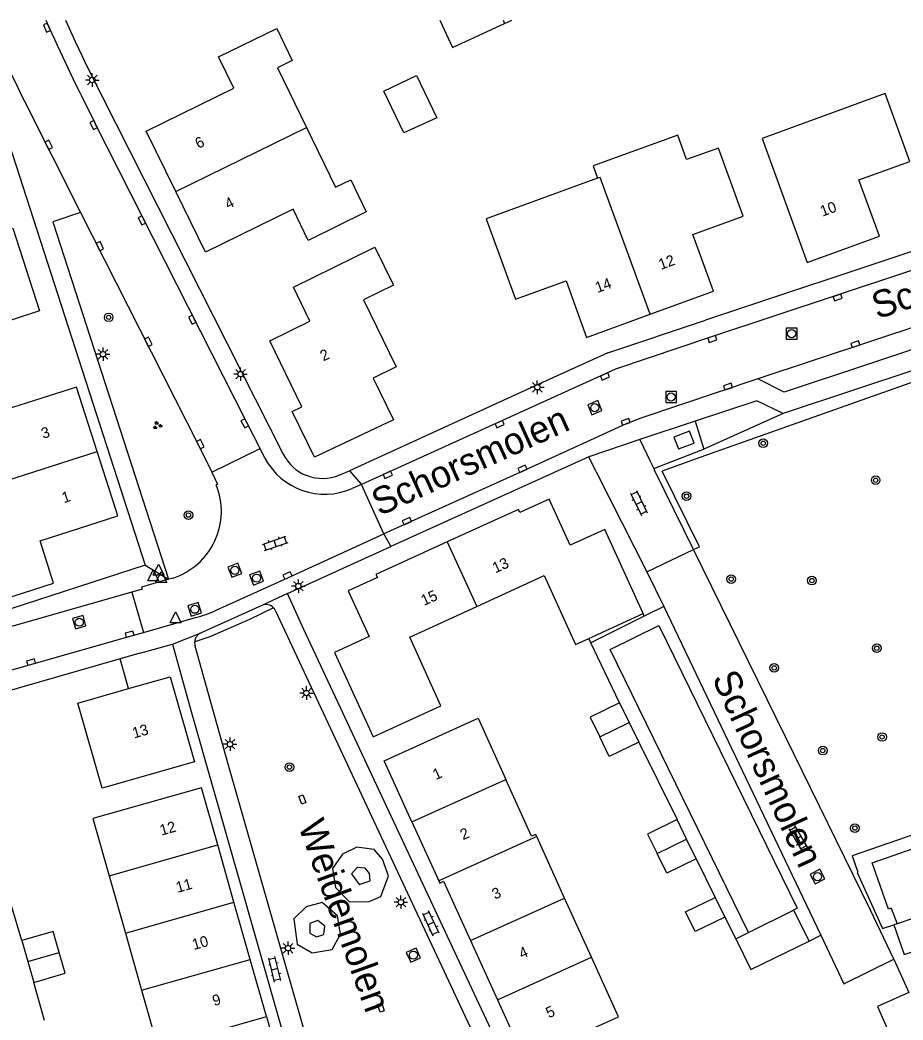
# Model space of a CAD drawing. Extents: x 136000 to 138005, y 398500 to 400500.
# Drawn here: x 137774.8 to 137856.5, y 400407.6 to 400500 of the extents above; entities that cross this region are included whole.
import ezdxf

# ---------------------------------------------------------------- set-up
doc = ezdxf.new("R2010")
doc.units = 0
for name, color, linetype in [('gg-afsc-hekwerk', 7, 'Continuous'), ('gg-anno-huisnummerreeks BGT', 7, 'Continuous'), ('gg-anno-openbare ruimte label', 7, 'Continuous'), ('gg-bbg-bijgebouw', 7, 'Continuous'), ('gg-bbg-gedigitaliseerde bijgebouw', 7, 'Continuous'), ('gg-bbg-hoofdgebouw', 7, 'Continuous'), ('gg-bbg-luifel en loopbrug', 7, 'Continuous'), ('gg-bbg-tussenscheiding', 7, 'Continuous'), ('gg-knt-bovenkant onderkant talud', 7, 'Continuous'), ('gg-knt-verharding', 7, 'Continuous'), ('gg-knt-verharding nz', 7, 'Continuous'), ('gg-kwrk-gemaal', 7, 'Continuous'), ('gt-grn-groengrens', 7, 'Continuous'), ('gt-grn-vlakafsluiter', 7, 'Continuous'), ('gt-grn-weggrens', 7, 'Continuous'), ('gt-symb-boom', 7, 'Continuous'), ('gt-symb-groenvak', 7, 'Continuous'), ('gt-symb-klinker verharding', 7, 'Continuous'), ('gt-symb-kolk', 7, 'Continuous'), ('gt-symb-kolk center center', 7, 'Continuous'), ('gt-symb-lichtmast', 7, 'Continuous'), ('gt-symb-rioolschacht', 7, 'Continuous'), ('gt-symb-waterafsluiter', 7, 'Continuous')]:
    doc.layers.add(name, color=color, linetype=linetype)

# ---------------------------------------------------------------- blocks, each defined once
blk = doc.blocks.new('gt0-RS')
at = {"layer": 'gt-symb-rioolschacht'}
blk.add_lwpolyline([(-0.5, -0.5), (0.5, -0.5), (0.5, 0.5), (-0.5, 0.5)], close=True, dxfattribs=at)
blk.add_circle((0, 0), 0.375, dxfattribs=at)
blk = doc.blocks.new('gt0-KOLK')
at = {"layer": 'gt-symb-kolk'}
blk.add_lwpolyline([(0, 0), (0.375, 0), (0.375, 0.4), (-0.375, 0.4), (-0.375, 0), (0, 0)], dxfattribs=at)
blk = doc.blocks.new('gt0-BOOM')
at = {"layer": 'gt-symb-boom'}
for radius in [0.4, 0.2]:
    blk.add_circle((0, 0), radius, dxfattribs=at)
blk = doc.blocks.new('gt0-GRVAK')
at = {"layer": 'gt-symb-groenvak'}
for p, q in [((-0.11, 0.189), (-0.228, 0.24)), ((-0.182, 0.153), (0.088, 0.153)), ((-0.091, 0.211), (-0.156, 0.322)), ((-0.047, 0.214), (-0.047, 0.393)), ((-0.004, 0.211), (0.061, 0.322)), ((0.015, 0.189), (0.133, 0.24)), ((0.262, -0.052), (0.197, 0.059)), ((0.305, -0.049), (0.305, 0.13)), ((0.349, -0.052), (0.414, 0.059)), ((-0.245, -0.228), (-0.363, -0.177)), ((-0.318, -0.264), (-0.047, -0.264)), ((-0.226, -0.206), (-0.291, -0.095)), ((-0.183, -0.203), (-0.183, -0.024)), ((-0.139, -0.206), (-0.074, -0.095)), ((-0.12, -0.228), (-0.002, -0.177)), ((0.243, -0.074), (0.125, -0.023)), ((0.17, -0.11), (0.441, -0.11)), ((0.368, -0.074), (0.486, -0.023))]:
    blk.add_line(p, q, dxfattribs=at)
blk = doc.blocks.new('gt0-LMAST')
at = {"layer": 'gt-symb-lichtmast'}
for p, q in [((-0.182, 0.173), (-0.447, 0.438)), ((-0.005, 0.246), (-0.005, 0.621)), ((0.172, 0.173), (0.437, 0.438)), ((-0.255, -0.004), (-0.63, -0.004)), ((-0.182, -0.181), (-0.447, -0.446)), ((-0.005, -0.254), (-0.005, -0.629)), ((0.437, -0.446), (0.172, -0.181)), ((0.245, -0.004), (0.62, -0.004))]:
    blk.add_line(p, q, dxfattribs=at)
blk.add_circle((-0.005, -0.004), 0.25, dxfattribs=at)
blk = doc.blocks.new('gt0-KOLKCC')
at = {"layer": 'gt-symb-kolk center center'}
blk.add_lwpolyline([(-0.375, 0.2), (0.375, 0.2), (0.375, -0.2), (-0.375, -0.2)], close=True, dxfattribs=at)
blk = doc.blocks.new('gt0-KL1')
at = {"layer": 'gt-symb-klinker verharding'}
for p, q in [((-1.15, 0.3), (1.15, 0.3)), ((-1, -0.3), (-1, 0.3)), ((-0.5, 0.3), (-0.5, 0.45)), ((0, -0.3), (0, 0.3)), ((0.5, 0.3), (0.5, 0.45)), ((1, -0.3), (1, 0.3)), ((-1.15, -0.3), (1.15, -0.3)), ((-0.5, -0.45), (-0.5, -0.3)), ((0.5, -0.45), (0.5, -0.3))]:
    blk.add_line(p, q, dxfattribs=at)
blk = doc.blocks.new('gt0-WAFSL')
at = {"layer": 'gt-symb-waterafsluiter'}
for p, q in [((-0.5, -0.333), (0, 0.667)), ((0, 0.667), (0.5, -0.333)), ((0.5, -0.333), (-0.5, -0.333))]:
    blk.add_line(p, q, dxfattribs=at)

msp = doc.modelspace()

# ---------------------------------------------------------------- linework, layer by layer
at = {"layer": 'gg-afsc-hekwerk'}
for p, q in [((137829.202, 400469.223), (137838.225, 400472.265)), ((137822.487, 400466.172), (137805.303, 400458.337)), ((137837.789, 400459.592), (137834.232, 400458.307)), ((137828.122, 400458.228), (137832.787, 400448.985)), ((137832.787, 400448.985), (137837.125, 400451.053)), ((137832.787, 400448.985), (137834.36, 400445.804)), ((137834.36, 400445.804), (137832.564, 400444.885)), ((137832.564, 400444.885), (137832.456, 400445.14)), ((137827.618, 400442.443), (137827.425, 400442.845)), ((137830.287, 400436.893), (137827.618, 400442.443)), ((137784.099, 400440.945), (137771.199, 400437.246)), ((137784.885, 400438.203), (137784.099, 400440.945)), ((137832.06, 400433.25), (137835.591, 400426.096)), ((137837.366, 400422.473), (137839.117, 400418.9)), ((137840.011, 400417.062), (137841.014, 400415.078)), ((137847.797, 400414.867), (137848.886, 400415.417)), ((137855.622, 400413.194), (137857.023, 400410.1)), ((137777.115, 400407.535), (137776.126, 400411.048))]:
    msp.add_line(p, q, dxfattribs=at)
for points in [[(137775.013, 400414.927), (137774.049, 400418.125), (137772.623, 400417.704), (137773.864, 400413.31), (137768.248, 400411.69)], [(137848.886, 400415.417), (137851.001, 400410.921), (137855.622, 400413.194)]]:
    msp.add_lwpolyline(points, dxfattribs=at)
at = {"layer": 'gg-bbg-bijgebouw'}
for p, q in [((137830.287, 400436.893), (137831.174, 400435.072)), ((137831.174, 400435.072), (137832.06, 400433.25)), ((137836.479, 400424.284), (137835.591, 400426.096)), ((137837.366, 400422.473), (137836.479, 400424.284)), ((137839.117, 400418.9), (137840.011, 400417.062)), ((137842.208, 400415.669), (137846.376, 400417.734)), ((137846.376, 400417.734), (137847.797, 400414.867)), ((137857.58, 400417.022), (137855.946, 400416.461)), ((137855.946, 400416.461), (137855.645, 400416.358)), ((137841.014, 400415.078), (137842.208, 400415.669)), ((137775.013, 400414.927), (137775.57, 400412.988)), ((137775.57, 400412.988), (137776.126, 400411.048))]:
    msp.add_line(p, q, dxfattribs=at)
for points in [[(137830.287, 400436.893), (137827.554, 400435.562), (137828.441, 400433.741)], [(137832.06, 400433.25), (137829.327, 400431.92), (137828.441, 400433.741)], [(137835.591, 400426.096), (137832.86, 400424.758), (137833.748, 400422.947)], [(137837.366, 400422.473), (137834.635, 400421.136), (137833.748, 400422.947)], [(137840.011, 400417.062), (137837.273, 400415.742), (137836.391, 400417.57), (137839.117, 400418.9)], [(137855.645, 400416.358), (137856.586, 400413.615), (137858.525, 400414.281)], [(137778.482, 400413.823), (137777.925, 400415.763), (137775.013, 400414.927)], [(137841.014, 400415.078), (137842.424, 400412.226), (137847.797, 400414.867)], [(137776.126, 400411.048), (137779.038, 400411.884), (137778.482, 400413.823)], [(137857.023, 400410.1), (137854.112, 400408.811), (137856.536, 400403.352)]]:
    msp.add_lwpolyline(points, dxfattribs=at)
at = {"layer": 'gg-bbg-gedigitaliseerde bijgebouw'}
for p, q in [((137819.507, 400500), (137819.653, 400499.684)), ((137819.653, 400499.684), (137820.334, 400500))]:
    msp.add_line(p, q, dxfattribs=at)
at = {"layer": 'gg-bbg-hoofdgebouw'}
for p, q in [((137828.248, 400485.368), (137817.958, 400481.614)), ((137832.456, 400445.14), (137828.911, 400452.912)), ((137827.425, 400442.845), (137832.456, 400445.14)), ((137811.078, 400425.87), (137813.562, 400420.417)), ((137825.197, 400418.845), (137822.622, 400424.524)), ((137794.631, 400418.458), (137793.133, 400423.747)), ((137783.091, 400420.894), (137784.59, 400415.604)), ((137827.683, 400413.362), (137825.197, 400418.845)), ((137796.13, 400413.169), (137794.631, 400418.458)), ((137784.59, 400415.604), (137786.09, 400410.315)), ((137816.508, 400414.905), (137818.998, 400409.424)), ((137797.628, 400407.88), (137796.13, 400413.169)), ((137786.09, 400410.315), (137787.589, 400405.025))]:
    msp.add_line(p, q, dxfattribs=at)
for points in [[(137789.253, 400484.138), (137786.509, 400489.726), (137794.617, 400493.707), (137793.205, 400496.584), (137798.581, 400499.213), (137800.023, 400496.252), (137798.658, 400495.587), (137801.345, 400490.07)], [(137857.117, 400486.936), (137854.83, 400493.191), (137843.453, 400489.058), (137847.634, 400477.577), (137854.309, 400480.018), (137852.415, 400485.232), (137857.117, 400486.936)], [(137801.345, 400490.07), (137804.032, 400484.552), (137805.426, 400485.221), (137806.863, 400482.275), (137801.49, 400479.622), (137800.095, 400482.51), (137791.997, 400478.549), (137789.253, 400484.138)], [(137833.098, 400472.806), (137838.96, 400474.944), (137837.05, 400480.167), (137841.707, 400481.872), (137839.42, 400488.159), (137836.472, 400487.097), (137835.653, 400489.348), (137827.832, 400486.508), (137828.248, 400485.368)], [(137758.642, 400480.18), (137769.281, 400483.66), (137770.612, 400479.584), (137774.178, 400480.745), (137776.658, 400473.127), (137768.844, 400470.556), (137768.642, 400471.173), (137765.211, 400470.053), (137763.041, 400476.696), (137759.285, 400475.479), (137757.886, 400479.844)], [(137817.958, 400481.614), (137820.661, 400474.204), (137825.328, 400475.9), (137827.236, 400470.667), (137833.098, 400472.806)], [(137807.648, 400479.005), (137809.376, 400475.504), (137806.615, 400474.139), (137809.636, 400467.955), (137807.486, 400466.896), (137809.377, 400463.046), (137802.083, 400459.607), (137800.016, 400463.823), (137800.908, 400464.249), (137797.937, 400470.34), (137801.649, 400472.164), (137800.121, 400475.306), (137807.648, 400479.005)], [(137781.971, 400460.12), (137780.064, 400466.063), (137772.854, 400463.769), (137771.604, 400467.663), (137766.907, 400466.156)], [(137773.251, 400446.443), (137777.946, 400447.953), (137776.715, 400451.854), (137783.878, 400454.176), (137781.971, 400460.12)], [(137828.911, 400452.912), (137825.706, 400451.456), (137823.764, 400455.715), (137821.062, 400454.483), (137820.933, 400454.765), (137819.032, 400453.897), (137814.336, 400451.756)], [(137814.336, 400451.756), (137807.739, 400448.748), (137807.896, 400448.459), (137805.184, 400447.25), (137807.115, 400443.003), (137803.937, 400441.533), (137807.493, 400433.749), (137813.76, 400436.601)], [(137817.089, 400445.797), (137823.301, 400448.64), (137826.199, 400442.286), (137827.425, 400442.845)], [(137813.76, 400436.601), (137810.876, 400442.954), (137817.089, 400445.797)], [(137784.885, 400438.203), (137788.722, 400439.3), (137790.973, 400431.421), (137782.451, 400428.984), (137780.198, 400436.862), (137784.885, 400438.203)], [(137811.078, 400425.87), (137808.504, 400431.519), (137817.195, 400435.479), (137819.765, 400429.809)], [(137793.133, 400423.747), (137791.634, 400429.036), (137781.592, 400426.183), (137783.091, 400420.894)], [(137822.622, 400424.524), (137822.533, 400424.72), (137822.151, 400424.546), (137819.765, 400429.809)], [(137813.562, 400420.417), (137813.651, 400420.221), (137814.017, 400420.387), (137816.508, 400414.905)], [(137818.998, 400409.424), (137821.489, 400403.942), (137830.177, 400407.863), (137827.683, 400413.362)], [(137797.628, 400407.88), (137799.127, 400402.591), (137789.088, 400399.736), (137787.589, 400405.025)]]:
    msp.add_lwpolyline(points, dxfattribs=at)
at = {"layer": 'gg-bbg-luifel en loopbrug'}
for points in [[(137813.672, 400500), (137814.845, 400497.455), (137819.653, 400499.684)], [(137811.502, 400494.855), (137813.378, 400490.942), (137810.338, 400489.571), (137808.496, 400493.414), (137811.502, 400494.855)]]:
    msp.add_lwpolyline(points, dxfattribs=at)
at = {"layer": 'gg-bbg-tussenscheiding'}
for p, q in [((137789.253, 400484.138), (137801.345, 400490.07)), ((137770.077, 400456.307), (137781.971, 400460.12)), ((137814.336, 400451.756), (137817.089, 400445.797)), ((137828.441, 400433.741), (137831.174, 400435.072)), ((137811.078, 400425.87), (137819.765, 400429.809)), ((137822.622, 400424.524), (137813.562, 400420.417)), ((137783.091, 400420.894), (137793.133, 400423.747)), ((137833.748, 400422.947), (137836.479, 400424.284)), ((137816.508, 400414.905), (137825.197, 400418.845)), ((137784.59, 400415.604), (137794.631, 400418.458)), ((137775.57, 400412.988), (137778.482, 400413.823)), ((137818.998, 400409.424), (137827.683, 400413.362)), ((137786.09, 400410.315), (137796.13, 400413.169)), ((137787.589, 400405.025), (137797.628, 400407.88))]:
    msp.add_line(p, q, dxfattribs=at)
msp.add_lwpolyline([(137833.098, 400472.806), (137828.484, 400485.454), (137828.248, 400485.368)], dxfattribs=at)
at = {"layer": 'gg-knt-bovenkant onderkant talud'}
for points in [[(137808.202, 400418.984), (137808.914, 400420.896), (137808.37, 400422.44), (137807.582, 400423.331), (137806.004, 400423.54), (137804.666, 400422.883), (137803.744, 400421.568), (137804.011, 400419.825), (137805.306, 400418.489), (137807.13, 400418.512), (137808.202, 400418.984)], [(137807.228, 400420.427), (137807.168, 400421.097), (137806.763, 400421.607), (137806.02, 400421.663), (137805.506, 400421.072), (137806.193, 400420.106), (137807.228, 400420.427)], [(137802.772, 400418.414), (137801.307, 400418.022), (137800.172, 400416.91), (137800.459, 400414.568), (137801.869, 400413.773), (137803.7, 400414.072), (137804.486, 400415.514), (137804.189, 400417.194), (137802.772, 400418.414)], [(137801.636, 400416.496), (137801.655, 400415.582), (137802.26, 400415.248), (137802.944, 400415.46), (137803.02, 400416.248), (137802.374, 400416.759), (137801.636, 400416.496)]]:
    msp.add_lwpolyline(points, dxfattribs=at)
at = {"layer": 'gg-knt-verharding'}
for p, q in [((137777.238, 400500), (137777.795, 400498.742)), ((137775.253, 400492.483), (137780.443, 400482.195)), ((137883.031, 400487.172), (137838.225, 400472.265)), ((137829.202, 400469.223), (137822.487, 400466.172)), ((137837.266, 400462.916), (137838.073, 400460.346)), ((137792.577, 400458.2), (137797.044, 400460.399)), ((137832.15, 400461.235), (137833.121, 400459.224)), ((137827.427, 400459.636), (137809.125, 400451.329)), ((137828.122, 400458.228), (137827.427, 400459.636)), ((137833.454, 400458.536), (137837.721, 400460.208)), ((137837.721, 400460.208), (137838.073, 400460.346)), ((137833.121, 400459.224), (137833.454, 400458.536)), ((137804.406, 400457.954), (137805.303, 400458.337)), ((137833.454, 400458.536), (137833.524, 400458.39)), ((137837.125, 400451.053), (137833.524, 400458.39)), ((137808.483, 400452.497), (137806.427, 400457.067)), ((137799.588, 400446.979), (137809.125, 400451.329)), ((137786.415, 400449.608), (137761.192, 400441.396)), ((137788.995, 400448.414), (137788.581, 400448.323)), ((137785.197, 400447.127), (137786.27, 400443.389)), ((137797.214, 400445.892), (137791.607, 400443.355)), ((137798.438, 400445.461), (137824.116, 400390.555)), ((137832.564, 400444.885), (137827.618, 400442.443)), ((137785.922, 400441.468), (137788.934, 400442.314)), ((137785.922, 400441.468), (137784.099, 400440.945)), ((137855.394, 400417.896), (137855.946, 400416.461))]:
    msp.add_line(p, q, dxfattribs=at)
for points in [[(137770.007, 400500), (137770.226, 400499.569), (137786.415, 400449.608)], [(137779.041, 400500), (137779.951, 400498.004), (137781.159, 400495.475), (137799.158, 400459.92)], [(137797.044, 400460.399), (137795.805, 400462.81), (137781.837, 400490.384)], [(137884.936, 400486.048), (137884.348, 400485.848), (137872.793, 400482.008), (137861.936, 400478.387), (137838.795, 400470.702)], [(137780.443, 400482.195), (137777.887, 400481.357), (137788.581, 400448.323)], [(137780.443, 400482.195), (137791.34, 400460.699), (137792.577, 400458.2)], [(137870.168, 400475.845), (137868.989, 400473.382), (137845.503, 400465.587), (137843.073, 400466.829)], [(137870.478, 400472.247), (137870.311, 400471.897), (137845.393, 400463.613)], [(137838.795, 400470.702), (137829.894, 400467.717), (137806.427, 400457.067)], [(137843.073, 400466.829), (137832.24, 400463.187), (137830.904, 400462.671), (137821.386, 400458.341), (137808.483, 400452.497)], [(137845.393, 400463.613), (137842.966, 400464.789), (137837.266, 400462.916)], [(137792.577, 400458.2), (137793.11, 400457.103), (137792.995, 400457.025)], [(137855.622, 400413.194), (137853.491, 400417.724), (137845.616, 400433.737), (137837.125, 400451.053)], [(137829.536, 400382.251), (137827.663, 400386.907), (137801.1, 400443.653), (137799.588, 400446.979)], [(137788.934, 400442.314), (137790.666, 400436.074), (137807.193, 400378.166)], [(137808.048, 400382.348), (137794.095, 400431.204), (137791.052, 400442.127)], [(137861.951, 400440.159), (137860.791, 400439.758), (137861.329, 400438.296), (137859.649, 400437.708), (137863.364, 400426.759), (137851.78, 400422.731), (137852.321, 400421.24), (137852.235, 400421.199), (137854.601, 400416.026), (137855.645, 400416.358)], [(137855.394, 400417.896), (137855.149, 400417.808), (137853.645, 400422.104), (137857.515, 400423.454)]]:
    msp.add_lwpolyline(points, dxfattribs=at)
for centre, radius, start, end in [((137930.667, 400568.362), 172.949, 203.28306, 206.02337), ((137960.548, 400581.966), 200.81, 204.48421, 207.1334), ((137802.809, 400461.679), 4.053, 205.72583, 293.20037), ((137786.958, 400454.595), 6.508, 288.24134, 21.92684), ((137797.602, 400445.042), 0.934, 42.05678, 114.55047), ((137797.618, 400445.05), 0.917, 26.58592, 42.31357), ((137791.965, 400442.453), 0.97, 111.63688, 175.99853), ((137791.973, 400442.456), 0.978, 176.21077, 199.68281)]:
    msp.add_arc(centre, radius, start, end, dxfattribs=at)
at = {"layer": 'gg-knt-verharding nz'}
for p, q in [((137870.168, 400475.845), (137843.073, 400466.829)), ((137797.493, 400459.509), (137797.044, 400460.399)), ((137832.15, 400461.235), (137827.427, 400459.636)), ((137806.427, 400457.067), (137805.546, 400456.692)), ((137785.197, 400447.127), (137761.567, 400440.37)), ((137786.27, 400443.389), (137791.076, 400444.763)), ((137785.032, 400443.033), (137786.27, 400443.389))]:
    msp.add_line(p, q, dxfattribs=at)
for points in [[(137792.982, 400445.445), (137799.661, 400448.483), (137808.483, 400452.497)], [(137788.581, 400448.323), (137786.084, 400447.575), (137786.14, 400447.402), (137785.197, 400447.127)], [(137842.208, 400415.669), (137829.401, 400441.799), (137833.925, 400444.034), (137846.704, 400417.9), (137846.376, 400417.734)], [(137762.828, 400436.716), (137775.929, 400440.454), (137785.032, 400443.033)]]:
    msp.add_lwpolyline(points, dxfattribs=at)
for centre, radius, start, end in [((137803.031, 400462.421), 6.257, 207.735, 293.70456), ((137788.494, 400454.984), 10.542, 284.1787, 295.19749)]:
    msp.add_arc(centre, radius, start, end, dxfattribs=at)
at = {"layer": 'gg-kwrk-gemaal'}
msp.add_lwpolyline([(137836.752, 400461.996), (137835.306, 400461.443), (137835.717, 400460.354), (137837.164, 400460.9), (137836.752, 400461.996)], dxfattribs=at)
at = {"layer": 'gt-grn-groengrens'}
for p, q in [((137896.499, 400480.415), (137837.789, 400459.592)), ((137845.393, 400463.613), (137838.073, 400460.346))]:
    msp.add_line(p, q, dxfattribs=at)
for points in [[(137837.125, 400451.053), (137837.664, 400451.317), (137834.232, 400458.307)], [(137798.296, 400445.668), (137796.07, 400444.583), (137792.412, 400442.999), (137790.997, 400442.521)]]:
    msp.add_lwpolyline(points, dxfattribs=at)
at = {"layer": 'gt-grn-vlakafsluiter'}
msp.add_line((137834.36, 400445.804), (137848.886, 400415.417), dxfattribs=at)
at = {"layer": 'gt-grn-weggrens'}
for p, q in [((137837.266, 400462.916), (137832.15, 400461.235)), ((137805.303, 400458.337), (137806.427, 400457.067)), ((137808.483, 400452.497), (137808.54, 400452.394)), ((137808.54, 400452.394), (137809.125, 400451.329)), ((137786.415, 400449.608), (137788.581, 400448.323)), ((137799.588, 400446.979), (137797.214, 400445.892)), ((137788.934, 400442.314), (137791.607, 400443.355))]:
    msp.add_line(p, q, dxfattribs=at)

# ---------------------------------------------------------------- block references
at = {"layer": 'gt-symb-boom'}
for p in [(137783.046, 400472.517), (137843.562, 400460.874), (137853.957, 400457.462), (137836.474, 400455.985), (137790.422, 400454.233), (137840.607, 400448.325), (137848.06, 400448.181), (137854.064, 400441.936), (137844.574, 400440.116), (137854.554, 400433.727), (137849.06, 400432.468), (137799.751, 400430.947), (137852.034, 400425.307)]:
    msp.add_blockref('gt0-BOOM', p, dxfattribs=at)
at = {"layer": 'gt-symb-groenvak'}
msp.add_blockref('gt0-GRVAK', (137787.537, 400462.523), dxfattribs=at)
at = {"layer": 'gt-symb-klinker verharding'}
for p, rotation in [((137832.07, 400455.361), -63.8447462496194), ((137798.447, 400451.626), 19.08724450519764), ((137846.776, 400424.399), -60.07751301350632), ((137812.846, 400416.496), 115.07917899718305), ((137798.406, 400412.25), 103.88341803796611)]:
    msp.add_blockref('gt0-KL1', p, dxfattribs=dict(at, rotation=rotation))
at = {"layer": 'gt-symb-kolk'}
for p, rotation in [((137777.523, 400499.37), 113.43807212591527), ((137781.837, 400490.384), 116.81405186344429), ((137777.318, 400488.379), -63.29058180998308), ((137786.292, 400481.569), 116.92596469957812), ((137782.057, 400479.002), -63.19315023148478), ((137850.369, 400474.545), -161.55739506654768), ((137790.954, 400472.39), 116.86098290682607), ((137786.534, 400470.169), -63.12097282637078), ((137838.795, 400470.702), -161.55739506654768), ((137852.141, 400469.843), 18.432397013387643), ((137828.856, 400467.236), -155.17469787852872), ((137840.365, 400465.923), 18.432397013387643), ((137795.805, 400462.81), 117.19663261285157), ((137819.106, 400462.832), -155.4852520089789), ((137830.904, 400462.671), 18.432397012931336), ((137791.34, 400460.699), -63.09208053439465), ((137821.386, 400458.341), 24.363146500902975), ((137808.774, 400458.152), -156.10633278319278), ((137810.701, 400453.502), 24.36314650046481), ((137799.661, 400448.483), 24.460650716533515), ((137785.032, 400443.033), 15.823464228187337), ((137775.929, 400440.454), 15.933202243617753)]:
    msp.add_blockref('gt0-KOLK', p, dxfattribs=dict(at, rotation=rotation))
at = {"layer": 'gt-symb-kolk center center'}
for p, rotation in [((137800.95, 400427.943), -67.61415876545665), ((137808.216, 400408.711), 106.9419461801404)]:
    msp.add_blockref('gt0-KOLKCC', p, dxfattribs=dict(at, rotation=rotation))
at = {"layer": 'gt-symb-lichtmast'}
for p in [(137781.533, 400494.458), (137782.527, 400469.111), (137795.245, 400467.271), (137822.682, 400466.058), (137800.59, 400447.676), (137801.338, 400437.793), (137794.273, 400433.065), (137810.069, 400418.462), (137799.639, 400414.207)]:
    msp.add_blockref('gt0-LMAST', p, dxfattribs=at)
at = {"layer": 'gt-symb-rioolschacht'}
for p in [(137846.191, 400471.008), (137835.043, 400465.155)]:
    msp.add_blockref('gt0-RS', p, dxfattribs=at)
for p, rotation in [((137827.986, 400464.169), 22.36784509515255), ((137794.71, 400449.136), -68.4937879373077), ((137796.721, 400448.409), 110.62499317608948), ((137791.009, 400445.533), 108.00876652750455), ((137780.327, 400444.335), -164.42707407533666), ((137848.581, 400420.821), 117.61533809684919), ((137811.225, 400413.561), 114.40655719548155)]:
    msp.add_blockref('gt0-RS', p, dxfattribs=dict(at, rotation=rotation))
at = {"layer": 'gt-symb-waterafsluiter'}
for p in [(137787.665, 400449.027), (137787.153, 400448.497), (137787.911, 400448.354), (137789.237, 400444.617)]:
    msp.add_blockref('gt0-WAFSL', p, dxfattribs=at)

# ---------------------------------------------------------------- texts
at = {"layer": 'gg-anno-huisnummerreeks BGT'}
for s, rotation, p in [('6', 26.2, (137791.343, 400488.074)), ('4', 26.2, (137794.087, 400482.485)), ('10', 20.1, (137849.04, 400481.817)), ('12', 20, (137834.099, 400476.897)), ('14', 20, (137828.237, 400474.758)), ('2', 26, (137802.888, 400468.429)), ('3', 17.8, (137776.992, 400461.274)), ('1', 17.8, (137778.899, 400455.33)), ('13', 24.5, (137818.795, 400448.844)), ('15', 24.5, (137812.197, 400445.836)), ('13', 16, (137785.386, 400433.587)), ('1', 24.5, (137813.287, 400429.733)), ('12', 15.8, (137787.925, 400424.606)), ('2', 24.5, (137815.816, 400424.182)), ('11', 15.8, (137789.423, 400419.317)), ('3', 24.5, (137818.759, 400418.684)), ('10', 15.8, (137790.922, 400414.028)), ('4', 24.5, (137821.25, 400413.201)), ('9', 15.8, (137792.794, 400408.845)), ('5', 24.5, (137823.74, 400407.719))]:
    msp.add_text(s, height=1, rotation=rotation, dxfattribs=at).set_placement(p)
at = {"layer": 'gg-anno-openbare ruimte label'}
for s, rotation, p in [('Schorsmolen', 18.4, (137854.098, 400472.324)), ('Schorsmolen', 24.4, (137808.084, 400454.115)), ('Schorsmolen', 294.7, (137838.79, 400439.173)), ('Weidemolen', 289.9, (137800.538, 400425.555))]:
    msp.add_text(s, height=2.5, rotation=rotation, dxfattribs=at).set_placement(p)

doc.saveas('drawing.dxf')
